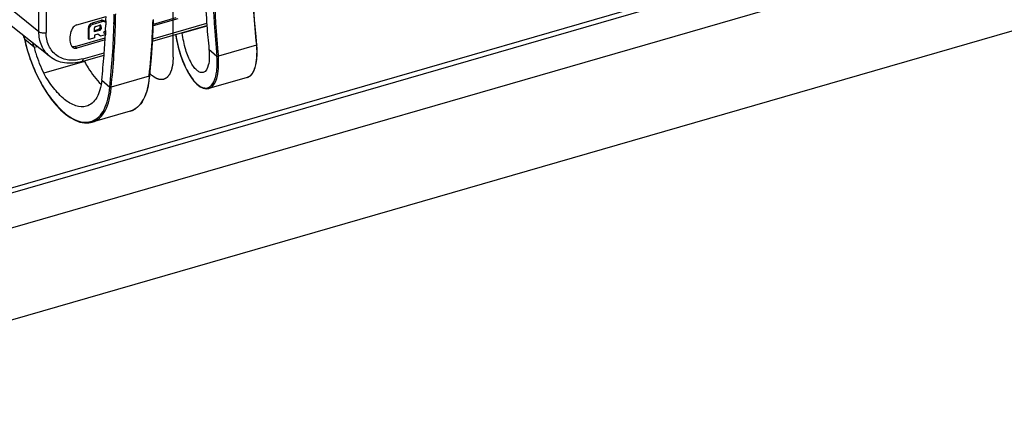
# Model space of a CAD drawing. Header units: millimetres. Extents: x 0 to 420, y 0 to 297.
# Tile 325 of 514: x 356.03 to 365.29, y 128.32 to 131.95. Entities that reach past the tile are written whole.
import ezdxf

# ---------------------------------------------------------------- set-up
doc = ezdxf.new("R2010")
doc.units = ezdxf.units.MM
doc.header["$LTSCALE"] = 23.1
doc.layers.get('0').update_dxf_attribs({"linetype": 'CONTINUOUS'})
doc.layers.add('COURBES', color=7, linetype='CONTINUOUS')

msp = doc.modelspace()

# ---------------------------------------------------------------- linework, layer by layer
at = {"color": 7, "linetype": 'Continuous'}
for p, q in [((376.4267, 135.9009), (350.1485, 128.315)), ((372.3324, 135.0942), (353.8315, 129.7535)), ((372.3355, 135.0488), (353.8283, 129.7062)), ((372.6917, 133.9567), (354.1296, 128.5982)), ((355.8456, 132.1355), (356.2122, 131.8364)), ((356.2122, 131.8364), (356.2122, 132.0513)), ((356.2798, 132.0528), (356.2798, 131.8279)), ((358.2406, 131.945), (358.2323, 132.0694)), ((356.5687, 131.8983), (356.8437, 131.9776)), ((356.7977, 131.9411), (356.713, 131.9155)), ((356.723, 131.9068), (356.8077, 131.9325)), ((356.8077, 131.9325), (356.7977, 131.9411)), ((356.8272, 131.9364), (356.8372, 131.9278)), ((356.8425, 131.936), (356.8415, 131.8993)), ((356.8428, 131.936), (356.8417, 131.9056)), ((356.9187, 131.9106), (356.9194, 131.938)), ((356.9189, 131.9107), (356.9196, 131.9381)), ((356.9326, 131.9215), (356.9331, 131.9388)), ((356.9329, 131.9216), (356.9333, 131.9389)), ((357.5196, 131.9562), (357.2884, 131.8895)), ((357.2891, 131.907), (357.5046, 131.9692)), ((356.3154, 131.6015), (355.953, 131.8911)), ((356.6752, 131.8664), (356.6751, 131.7703)), ((356.6852, 131.8577), (356.6752, 131.8664)), ((356.6851, 131.7616), (356.6852, 131.8577)), ((356.713, 131.9155), (356.723, 131.9068)), ((356.7358, 131.8328), (356.7361, 131.8715)), ((356.784, 131.8463), (356.7358, 131.8328)), ((356.774, 131.855), (356.7359, 131.8443)), ((356.7467, 131.8851), (356.7857, 131.8965)), ((356.784, 131.8463), (356.774, 131.855)), ((356.7864, 131.8965), (356.7869, 131.8715)), ((356.7869, 131.8715), (356.7969, 131.8628)), ((356.7876, 131.8968), (356.7964, 131.8891)), ((356.7964, 131.8891), (356.7969, 131.8628)), ((356.8211, 131.8298), (356.8376, 131.8154)), ((356.839, 131.8456), (356.8371, 131.8049)), ((356.8393, 131.8456), (356.8378, 131.8154)), ((356.8417, 131.9056), (356.8415, 131.8993)), ((357.281, 131.7458), (357.7918, 131.8933)), ((357.2824, 131.7694), (357.7901, 131.916)), ((357.7923, 131.8877), (357.5607, 131.8208)), ((356.0677, 131.7994), (356.0774, 131.7677)), ((356.0749, 131.7781), (356.0786, 131.766)), ((356.1673, 131.6891), (356.0786, 131.766)), ((356.5537, 131.6947), (356.8358, 131.7762)), ((356.8347, 131.7585), (356.5687, 131.6817)), ((356.6751, 131.7703), (356.6851, 131.7616)), ((356.7366, 131.7765), (356.6851, 131.7616)), ((356.7674, 131.8125), (356.7363, 131.803)), ((356.7363, 131.803), (356.7366, 131.7765)), ((356.7916, 131.7921), (356.7674, 131.8125)), ((356.8371, 131.8049), (356.7916, 131.7921)), ((356.8378, 131.8154), (356.8373, 131.805)), ((356.1673, 131.6891), (356.1955, 131.6973)), ((356.5537, 131.6947), (356.5687, 131.6817)), ((357.8119, 131.671), (357.8869, 131.6058)), ((358.2578, 131.7071), (357.9006, 131.604)), ((358.2573, 131.7112), (358.2578, 131.7071)), ((358.2573, 131.7112), (358.2578, 131.7071)), ((358.2628, 131.7117), (358.2628, 131.7116)), ((356.6412, 131.5554), (356.2587, 131.445)), ((356.6165, 131.554), (356.825, 131.6142)), ((356.6277, 131.5804), (356.8269, 131.6379)), ((356.8034, 131.3799), (356.8784, 131.3147)), ((357.2492, 131.416), (356.8921, 131.3129)), ((357.2497, 131.4205), (357.2492, 131.416)), ((357.2497, 131.4205), (357.2492, 131.416)), ((358.1707, 131.4048), (357.811, 131.3009)), ((357.811, 131.3009), (357.8111, 131.301)), ((357.0719, 131.0876), (356.7123, 130.9838)), ((356.7119, 130.9837), (356.7123, 130.9838))]:
    msp.add_line(p, q, dxfattribs=at)
for points in [[(357.277, 131.684), (357.2829, 131.7767), (357.2876, 131.8691), (357.2908, 131.9479)], [(358.2628, 131.7117), (358.2513, 131.8215), (358.2406, 131.945)], [(356.0773, 131.7679), (356.0879, 131.7199), (356.1052, 131.6553), (356.1267, 131.5885), (356.1521, 131.5206), (356.1813, 131.4527), (356.214, 131.3857), (356.2499, 131.3209), (356.2885, 131.2592), (356.3295, 131.2015), (356.3724, 131.1488), (356.4167, 131.1019), (356.4619, 131.0616), (356.5075, 131.0285), (356.5529, 131.0032), (356.5977, 130.9862), (356.6413, 130.9776), (356.6833, 130.978), (356.7119, 130.9837)], [(357.4982, 131.8086), (357.5068, 131.759), (357.5226, 131.6901), (357.5417, 131.6244), (357.5634, 131.5627), (357.5876, 131.5058), (357.6136, 131.4545), (357.6411, 131.4095), (357.6698, 131.3713), (357.6988, 131.3407), (357.7278, 131.3181), (357.7563, 131.3038), (357.7839, 131.298), (357.8111, 131.301)], [(357.2543, 131.42), (357.2619, 131.4978), (357.27, 131.591), (357.277, 131.684)], [(358.1707, 131.4048), (358.1802, 131.4082), (358.2014, 131.4218), (358.2195, 131.4419), (358.2347, 131.468), (358.2469, 131.4996), (358.256, 131.5365), (358.2621, 131.5781), (358.2651, 131.6242), (358.2649, 131.6741), (358.2628, 131.7116)], [(357.0719, 131.0876), (357.0912, 131.0944), (357.1218, 131.1111), (357.1497, 131.1339), (357.1747, 131.1626), (357.1965, 131.1967), (357.2151, 131.2358), (357.2303, 131.2796), (357.2421, 131.3276), (357.2503, 131.3793), (357.2543, 131.4201)]]:
    msp.add_lwpolyline(points, dxfattribs=at)
for centre, radius, start, end in [((364.7255, 132.4073), 6.9528, 181.96488, 184.23956), ((364.8399, 132.3439), 6.9923, 181.89508, 183.53111), ((364.8474, 132.3422), 6.9861, 181.89525, 183.48833), ((364.6365, 132.4304), 6.4196, 183.66718, 186.43288), ((349.7532, 132.1655), 7.0933, 358.14667, 358.48342), ((349.5516, 132.111), 7.3837, 353.79474, 358.53022), ((349.8982, 132.0986), 7.0233, 358.69052, 359.19477), ((349.907, 132.0967), 7.0281, 358.71334, 359.24323), ((349.706, 132.2058), 7.5843, 356.5129, 358.02107), ((357.3845, 131.9405), 0.0988, 175.4354, 178.01359), ((349.664, 132.1687), 7.1825, 357.42191, 357.60596), ((349.6879, 132.1677), 7.1586, 357.60592, 357.85148), ((349.5419, 132.1133), 7.3798, 353.78784, 358.42682), ((364.5155, 132.3919), 6.7422, 184.24157, 186.13831), ((364.6265, 132.3302), 6.7784, 183.52616, 186.13426), ((364.634, 132.3285), 6.7722, 183.48288, 186.14155), ((350.829, 130.183), 5.483, 16.9127, 17.13857), ((349.5346, 132.1755), 7.3121, 355.5981, 357.09588), ((349.4752, 132.2204), 7.8155, 354.12532, 356.50858), ((358.4832, 131.9014), 0.926, 184.64002, 184.99012), ((351.5551, 130.5345), 4.7545, 14.05488, 14.53485), ((357.7464, 132.0963), 1.2305, 205.81421, 206.07646), ((349.3536, 132.1896), 7.4937, 353.79713, 355.5969), ((356.6544, 131.1512), 0.1669, 289.19589, 290.56618)]:
    msp.add_arc(centre, radius, start, end, dxfattribs=at)
for points, knots in [([(356.8272, 131.9364), (356.8216, 131.9412), (356.8103, 131.944), (356.8004, 131.9419), (356.7977, 131.9411)], [0, 0, 0, 0, 0.724248, 1, 1, 1, 1]), ([(356.8077, 131.9325), (356.8104, 131.9333), (356.8203, 131.9354), (356.8316, 131.9326), (356.8372, 131.9277)], [0, 0, 0, 0, 0.275752, 1, 1, 1, 1]), ([(356.2122, 131.8364), (356.2206, 131.8296), (356.2443, 131.8231), (356.2679, 131.8244), (356.2798, 131.8279)], [0, 0, 0, 0, 0.463556, 1, 1, 1, 1]), ([(356.3154, 131.6015), (356.2825, 131.6278), (356.2276, 131.7015), (356.2122, 131.7908), (356.2122, 131.8364)], [0, 0, 0, 0, 0.47981, 1, 1, 1, 1]), ([(356.5227, 131.8571), (356.5195, 131.8501), (356.5085, 131.8226), (356.5029, 131.7929), (356.5029, 131.771)], [0, 0, 0, 0, 0.261086, 1, 1, 1, 1]), ([(356.5687, 131.8983), (356.5638, 131.8968), (356.5445, 131.8885), (356.5292, 131.8716), (356.5227, 131.8571)], [0, 0, 0, 0, 0.241578, 1, 1, 1, 1]), ([(356.0774, 131.7677), (356.0775, 131.7674), (356.0778, 131.7667), (356.0783, 131.7662), (356.0786, 131.766)], [0, 0, 0, 0, 0.470191, 1, 1, 1, 1]), ([(356.0786, 131.766), (356.0982, 131.6673), (356.1468, 131.5196), (356.2414, 131.3324), (356.3709, 131.1303), (356.5732, 130.9462), (356.7093, 130.9936)], [0, 0, 0, 0, 0.286239, 0.44053, 0.589797, 1, 1, 1, 1]), ([(356.6277, 131.5804), (356.5849, 131.5681), (356.498, 131.558), (356.376, 131.6016), (356.2952, 131.7011), (356.2798, 131.7851), (356.2798, 131.8279)], [0, 0, 0, 0, 0.266867, 0.507861, 0.743947, 1, 1, 1, 1]), ([(356.5029, 131.771), (356.5029, 131.7642), (356.5044, 131.7383), (356.5126, 131.7125), (356.5227, 131.6963)], [0, 0, 0, 0, 0.263792, 1, 1, 1, 1]), ([(357.4987, 131.8087), (357.5048, 131.771), (357.5199, 131.6979), (357.5509, 131.5943), (357.5884, 131.5023), (357.6303, 131.4249), (357.6747, 131.3649), (357.7198, 131.3238), (357.7653, 131.3027), (357.7958, 131.3058), (357.8079, 131.3111)], [0, 0, 0, 0, 0.180978, 0.353144, 0.511321, 0.650998, 0.768837, 0.863506, 0.937421, 1, 1, 1, 1]), ([(357.7578, 131.4521), (357.7494, 131.4497), (357.7286, 131.4509), (357.6994, 131.4693), (357.6703, 131.5008), (357.6292, 131.5652), (357.5872, 131.6729), (357.5673, 131.7685), (357.5607, 131.8208)], [0, 0, 0, 0, 0.058725, 0.131899, 0.227098, 0.345691, 0.644474, 1, 1, 1, 1]), ([(356.1673, 131.6891), (356.1718, 131.6704), (356.1951, 131.5866), (356.2283, 131.5055), (356.2587, 131.445)], [0, 0, 0, 0, 0.221231, 1, 1, 1, 1]), ([(356.5293, 131.6884), (356.5318, 131.6863), (356.5434, 131.6788), (356.5587, 131.6789), (356.5687, 131.6817)], [0, 0, 0, 0, 0.236889, 1, 1, 1, 1]), ([(357.8119, 131.671), (357.8146, 131.6431), (357.8165, 131.5915), (357.8093, 131.5168), (357.7844, 131.4598), (357.7578, 131.4521)], [0, 0, 0, 0, 0.358619, 0.64692, 1, 1, 1, 1]), ([(358.2578, 131.7071), (358.2606, 131.6687), (358.2613, 131.5979), (358.248, 131.493), (358.2088, 131.416), (358.1707, 131.4048)], [0, 0, 0, 0, 0.351508, 0.636717, 1, 1, 1, 1]), ([(358.2628, 131.7116), (358.2629, 131.7101), (358.2606, 131.708), (358.2585, 131.7073), (358.2578, 131.7071)], [0, 0, 0, 0, 0.672425, 1, 1, 1, 1]), ([(356.6165, 131.554), (356.5645, 131.539), (356.4567, 131.5279), (356.3548, 131.57), (356.3154, 131.6015)], [0, 0, 0, 0, 0.517861, 1, 1, 1, 1]), ([(356.6277, 131.5804), (356.6277, 131.5771), (356.6272, 131.5678), (356.6228, 131.5559), (356.6165, 131.554)], [0, 0, 0, 0, 0.336586, 1, 1, 1, 1]), ([(356.6412, 131.5554), (356.6522, 131.535), (356.6968, 131.4583), (356.751, 131.3864), (356.798, 131.3406)], [0, 0, 0, 0, 0.260896, 1, 1, 1, 1]), ([(357.8111, 131.301), (357.8496, 131.3122), (357.8898, 131.3891), (357.9038, 131.4946), (357.9033, 131.5656), (357.9006, 131.604)], [0, 0, 0, 0, 0.364805, 0.649538, 1, 1, 1, 1]), ([(357.8847, 131.4651), (357.886, 131.4757), (357.8904, 131.5225), (357.8895, 131.5697), (357.8869, 131.6058)], [0, 0, 0, 0, 0.228132, 1, 1, 1, 1]), ([(357.9006, 131.604), (357.8971, 131.603), (357.8919, 131.603), (357.8877, 131.6052), (357.8869, 131.6058)], [0, 0, 0, 0, 0.789119, 1, 1, 1, 1]), ([(357.8079, 131.3111), (357.8298, 131.3207), (357.8691, 131.372), (357.8804, 131.4302), (357.8847, 131.4651)], [0, 0, 0, 0, 0.404837, 1, 1, 1, 1]), ([(356.6592, 131.135), (356.6277, 131.1259), (356.5491, 131.1329), (356.4431, 131.2008), (356.3427, 131.3081), (356.2854, 131.3968), (356.2587, 131.445)], [0, 0, 0, 0, 0.183301, 0.412557, 0.6918, 1, 1, 1, 1]), ([(356.8034, 131.3799), (356.8004, 131.3496), (356.7906, 131.2932), (356.7612, 131.2185), (356.7178, 131.1624), (356.6788, 131.1406), (356.6592, 131.135)], [0, 0, 0, 0, 0.304303, 0.568888, 0.795813, 1, 1, 1, 1]), ([(357.2492, 131.416), (357.2464, 131.3752), (357.2357, 131.2997), (357.2004, 131.1993), (357.1468, 131.1241), (357.0969, 131.0948), (357.0719, 131.0876)], [0, 0, 0, 0, 0.310478, 0.57738, 0.802057, 1, 1, 1, 1]), ([(356.7123, 130.9838), (356.7375, 130.9911), (356.7879, 131.0203), (356.8422, 131.0957), (356.8781, 131.1963), (356.8891, 131.2721), (356.8921, 131.3129)], [0, 0, 0, 0, 0.198732, 0.423666, 0.690267, 1, 1, 1, 1]), ([(356.7131, 130.9949), (356.7366, 131.0037), (356.7826, 131.0348), (356.8321, 131.1082), (356.8652, 131.2043), (356.8755, 131.2761), (356.8784, 131.3147)], [0, 0, 0, 0, 0.199312, 0.426046, 0.692723, 1, 1, 1, 1]), ([(356.8921, 131.3129), (356.8885, 131.3118), (356.8834, 131.3119), (356.8791, 131.314), (356.8784, 131.3147)], [0, 0, 0, 0, 0.789054, 1, 1, 1, 1])]:
    msp.add_open_spline(points, degree=3, knots=knots, dxfattribs=at)
for points in [[(356.8372, 131.9277), (356.8392, 131.926), (356.8409, 131.9239), (356.8423, 131.9217)], [(357.2908, 131.9479), (357.2907, 131.9457), (357.2878, 131.9444), (357.2858, 131.9439)], [(356.713, 131.9155), (356.6932, 131.9095), (356.6752, 131.887), (356.6752, 131.8664)], [(356.6852, 131.8577), (356.6852, 131.8784), (356.7032, 131.9008), (356.723, 131.9068)], [(356.7467, 131.8851), (356.7412, 131.8835), (356.7361, 131.8772), (356.7361, 131.8715)], [(356.7869, 131.8715), (356.787, 131.8645), (356.7807, 131.8568), (356.774, 131.855)], [(356.784, 131.8463), (356.7907, 131.8482), (356.797, 131.8558), (356.7969, 131.8628)], [(356.7938, 131.8952), (356.7917, 131.8969), (356.7883, 131.8973), (356.7857, 131.8965)], [(356.7964, 131.8891), (356.7963, 131.8913), (356.7954, 131.8937), (356.7938, 131.8952)], [(356.839, 131.8455), (356.8345, 131.839), (356.8283, 131.8333), (356.8211, 131.8298)], [(356.5352, 131.6928), (356.5309, 131.6932), (356.5265, 131.6943), (356.5225, 131.6961)], [(356.5227, 131.6963), (356.5245, 131.6934), (356.5267, 131.6907), (356.5293, 131.6884)], [(356.5537, 131.6947), (356.5477, 131.693), (356.5414, 131.6922), (356.5352, 131.6928)], [(357.2543, 131.42), (357.254, 131.4179), (357.2513, 131.4166), (357.2492, 131.416)]]:
    msp.add_open_spline(points, degree=3, dxfattribs=at)
at = {"layer": 'COURBES', "color": 4, "linetype": 'Continuous'}
for p, q in [((357.4749, 131.5969), (357.4754, 132.067)), ((357.2622, 131.436), (357.2564, 131.4418)), ((357.2706, 131.4281), (357.2622, 131.436))]:
    msp.add_line(p, q, dxfattribs=at)
msp.add_open_spline([(357.4749, 131.5969), (357.4746, 131.5916), (357.4741, 131.5836), (357.4735, 131.5729), (357.473, 131.5649), (357.4725, 131.5569), (357.4721, 131.5503), (357.4718, 131.545), (357.4716, 131.5416), (357.4714, 131.539), (357.4713, 131.537), (357.4712, 131.5353), (357.4711, 131.5341), (357.4711, 131.5335), (357.4711, 131.533), (357.471, 131.5325), (357.4708, 131.5319), (357.4706, 131.5309), (357.4703, 131.5295), (357.47, 131.5277), (357.4695, 131.5254), (357.4689, 131.5225), (357.4679, 131.5179), (357.4667, 131.5121), (357.4652, 131.5051), (357.4638, 131.4981), (357.4626, 131.4923), (357.4616, 131.4877), (357.461, 131.4848), (357.4605, 131.4825), (357.4602, 131.4807), (357.4599, 131.4793), (357.4597, 131.4782), (357.4595, 131.4777), (357.4595, 131.4772), (357.4593, 131.4769), (357.4591, 131.4764), (357.4587, 131.4756), (357.4583, 131.4745), (357.4577, 131.4731), (357.4569, 131.4712), (357.4559, 131.4689), (357.4543, 131.4653), (357.4524, 131.4607), (357.45, 131.4551), (357.4476, 131.4496), (357.4457, 131.445), (357.4441, 131.4413), (357.4431, 131.439), (357.4423, 131.4372), (357.4417, 131.4358), (357.4412, 131.4347), (357.4409, 131.4339), (357.4407, 131.4334), (357.4406, 131.433), (357.4403, 131.4328), (357.4401, 131.4325), (357.4396, 131.4319), (357.439, 131.4311), (357.4382, 131.4302), (357.4371, 131.4289), (357.4358, 131.4273), (357.4337, 131.4247), (357.431, 131.4215), (357.4278, 131.4176), (357.4246, 131.4138), (357.422, 131.4106), (357.4199, 131.408), (357.4186, 131.4064), (357.4175, 131.4051), (357.4167, 131.4041), (357.416, 131.4033), (357.4156, 131.4028), (357.4153, 131.4025), (357.4151, 131.4022), (357.4149, 131.4021), (357.4146, 131.4019), (357.414, 131.4016), (357.4132, 131.4012), (357.4122, 131.4007), (357.4109, 131.4), (357.4093, 131.3992), (357.4067, 131.3978), (357.4035, 131.3961), (357.3996, 131.3941), (357.3958, 131.392), (357.3925, 131.3903), (357.39, 131.389), (357.3883, 131.3881), (357.3871, 131.3874), (357.3861, 131.3869), (357.3853, 131.3865), (357.3847, 131.3862), (357.3844, 131.386), (357.3842, 131.3859), (357.3839, 131.3859), (357.3835, 131.3859), (357.3829, 131.3859), (357.3819, 131.3858), (357.3808, 131.3858), (357.3794, 131.3858), (357.3775, 131.3857), (357.3746, 131.3856), (357.3709, 131.3855), (357.3665, 131.3854), (357.3621, 131.3852), (357.3584, 131.3851), (357.3555, 131.385), (357.3537, 131.3849), (357.3522, 131.3849), (357.3511, 131.3849), (357.3502, 131.3848), (357.3495, 131.3848), (357.3492, 131.3848), (357.3489, 131.3848), (357.3486, 131.3849), (357.3482, 131.385), (357.3475, 131.3853), (357.3465, 131.3857), (357.3453, 131.3861), (357.3437, 131.3867), (357.3417, 131.3874), (357.3385, 131.3886), (357.3346, 131.3901), (357.3298, 131.3918), (357.325, 131.3936), (357.321, 131.3951), (357.3179, 131.3963), (357.3159, 131.397), (357.3143, 131.3976), (357.3131, 131.398), (357.3121, 131.3984), (357.3114, 131.3986), (357.311, 131.3988), (357.3107, 131.3989), (357.3104, 131.3991), (357.31, 131.3994), (357.3092, 131.4), (357.3082, 131.4007), (357.3069, 131.4016), (357.3053, 131.4029), (357.3032, 131.4044), (357.2998, 131.4068), (357.2956, 131.4099), (357.2906, 131.4135), (357.2856, 131.4172), (357.2789, 131.422), (357.2739, 131.4257), (357.2706, 131.4281)], degree=3, knots=[0, 0, 0, 0, 0.03125, 0.046875, 0.0625, 0.078125, 0.09375, 0.101562, 0.109375, 0.113281, 0.117188, 0.121094, 0.123047, 0.124023, 0.125, 0.125977, 0.126953, 0.128906, 0.132812, 0.136719, 0.140625, 0.148438, 0.15625, 0.171875, 0.1875, 0.203125, 0.21875, 0.226562, 0.234375, 0.238281, 0.242188, 0.246094, 0.248047, 0.249023, 0.25, 0.250977, 0.251953, 0.253906, 0.257812, 0.261719, 0.265625, 0.273438, 0.28125, 0.296875, 0.3125, 0.328125, 0.34375, 0.351562, 0.359375, 0.363281, 0.367188, 0.371094, 0.373047, 0.374023, 0.375, 0.375977, 0.376953, 0.378906, 0.382812, 0.386719, 0.390625, 0.398438, 0.40625, 0.421875, 0.4375, 0.453125, 0.46875, 0.476562, 0.484375, 0.488281, 0.492188, 0.496094, 0.498047, 0.499023, 0.5, 0.500977, 0.501953, 0.503906, 0.507812, 0.511719, 0.515625, 0.523438, 0.53125, 0.546875, 0.5625, 0.578125, 0.59375, 0.601562, 0.609375, 0.613281, 0.617188, 0.621094, 0.623047, 0.624023, 0.625, 0.625977, 0.626953, 0.628906, 0.632812, 0.636719, 0.640625, 0.648438, 0.65625, 0.671875, 0.6875, 0.703125, 0.71875, 0.726562, 0.734375, 0.738281, 0.742188, 0.746094, 0.748047, 0.749023, 0.75, 0.750977, 0.751953, 0.753906, 0.757812, 0.761719, 0.765625, 0.773438, 0.78125, 0.796875, 0.8125, 0.828125, 0.84375, 0.851562, 0.859375, 0.863281, 0.867188, 0.871094, 0.873047, 0.874023, 0.875, 0.875977, 0.876953, 0.878906, 0.882812, 0.886719, 0.890625, 0.898438, 0.90625, 0.921875, 0.9375, 0.953125, 0.96875, 1, 1, 1, 1], dxfattribs=at)

doc.saveas('drawing.dxf')
